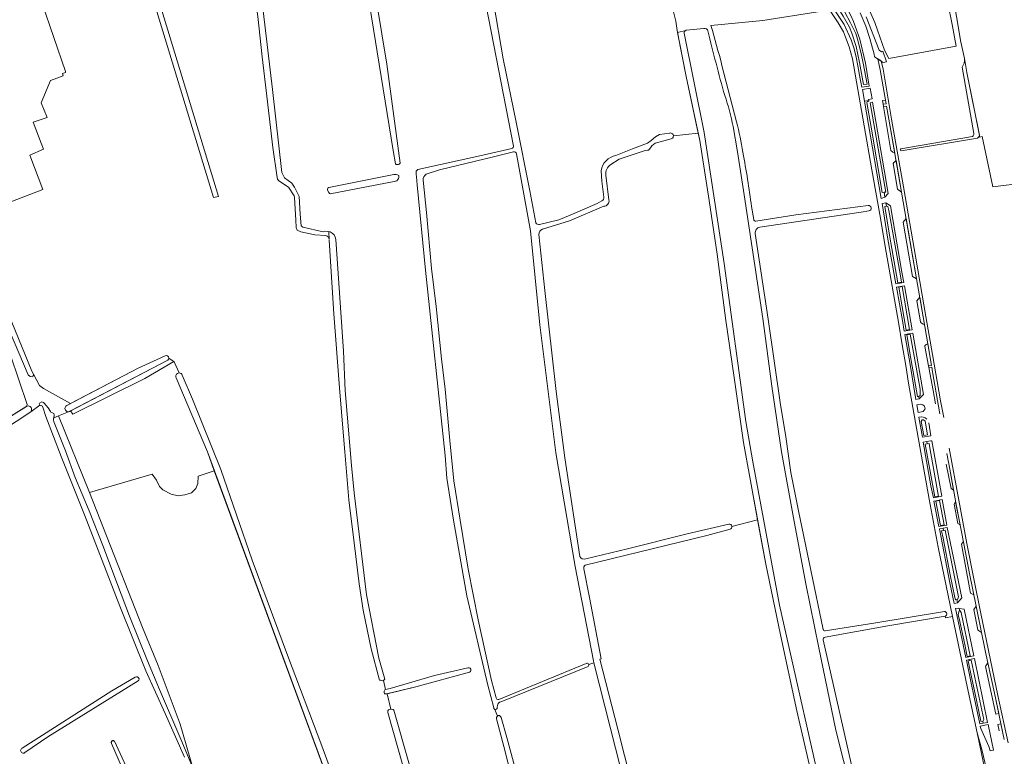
# Model space of a CAD drawing. Header units: metres. Extents: x 209813 to 223847, y 571801 to 587119.
# Tile 434 of 656: x 212959 to 213530, y 581264 to 581692. Entities that reach past the tile are written whole.
import ezdxf

# ---------------------------------------------------------------- set-up
doc = ezdxf.new("R2010")
doc.units = ezdxf.units.M
for name, color, linetype, lineweight in [('B-RO-GR-BEPLANTING_CULTUUR_HEESTERS-GV', 8, 'Continuous', 0), ('B-RO-GR-BOUWLAND-GV', 8, 'Continuous', 0), ('B-RO-GR-GRAS-GV', 8, 'Continuous', 0), ('B-RO-OG-WATER_GREPPEL-GV', 8, 'Continuous', 0), ('B-RO-OG-WEG-GV', 8, 'Continuous', 0), ('B-RO-VH-ONVERHARD-GV', 8, 'Continuous', 0), ('B-RO-VH-VERHARDING_TEGEL-GV', 8, 'Continuous', 0)]:
    doc.layers.add(name, color=color, linetype=linetype, lineweight=lineweight)

msp = doc.modelspace()

# ---------------------------------------------------------------- linework, layer by layer
at = {"layer": 'B-RO-GR-BEPLANTING_CULTUUR_HEESTERS-GV', "flags": 128}
for points in [[(213459.285, 581644.741), (213459.665, 581642.519), (213461.501, 581642.724), (213461.117, 581644.949)], [(213464.268, 581615.593), (213465.347, 581614.745), (213466.458, 581614.188), (213463.044, 581633.77), (213461.721, 581641.443), (213459.887, 581641.223)], [(213470.42, 581591.455), (213467.196, 581609.959), (213466.27, 581608.981), (213465.867, 581608.642), (213465.541, 581608.147), (213468.077, 581593.31), (213468.833, 581592.615)], [(213479.142, 581541.11), (213473.059, 581576.246), (213471.385, 581574.058), (213476.863, 581542.581)], [(213483.836, 581501.818), (213485.988, 581490.578), (213487.788, 581490.859), (213485.718, 581503.368), (213485.424, 581503.344), (213485.071, 581503.26), (213484.741, 581503.109), (213484.447, 581502.897), (213484.2, 581502.63), (213484.098, 581502.48), (213483.94, 581502.153)], [(213504.376, 581398.389), (213501.806, 581411.612), (213500.99, 581410.313), (213503.054, 581399.118)], [(213512.295, 581357.683), (213509.8, 581370.13), (213506.593, 581387.186), (213506.301, 581388.659), (213505.272, 581387.091), (213509.869, 581361.749), (213510.47, 581358.706)], [(213514.732, 581337.33), (213515.065, 581336.943), (213516.76, 581335.73), (213513.632, 581351.02), (213512.34, 581349.235)], [(213519.192, 581316.098), (213525.055, 581288.395), (213526.823, 581288.748), (213524.328, 581300.477), (213520.392, 581318.204), (213519.294, 581316.494)]]:
    msp.add_lwpolyline(points, close=True, dxfattribs=at)
for points in [[(213483.719, 581514.665), (213482.951, 581519.008), (213480.965, 581530.531), (213479.295, 581528.461), (213481.402, 581516.099)], [(213492.691, 581462.855), (213488.352, 581487.157), (213487.937, 581489.882), (213486.2, 581489.635), (213488.814, 581476.326)], [(213488.814, 581476.326), (213490.033, 581468.608)], [(213500.568, 581418.52), (213498.411, 581430.552), (213496.779, 581439.789)], [(213496.269, 581433.498), (213499.25, 581419.328), (213500.568, 581418.52)], [(213530.044, 581273.612), (213528.092, 581282.782), (213526.311, 581282.396), (213527.077, 581278.738)]]:
    msp.add_lwpolyline(points, dxfattribs=at)
at = {"layer": 'B-RO-GR-BEPLANTING_CULTUUR_HEESTERS-GV'}
msp.add_lwpolyline([(213481.402, 581516.099, 0.2146987), (213483.719, 581514.665)], format="xyb", dxfattribs=at)
at = {"layer": 'B-RO-GR-BOUWLAND-GV', "flags": 128}
msp.add_lwpolyline([(213029.282, 581725.857), (213032.258, 581726.452), (213074.089, 581588.974), (213071.099, 581588.313)], close=True, dxfattribs=at)
for points in [[(213136.352, 581566.401), (213129.983, 581566.703), (213121.831, 581568.43), (213119.612, 581569.355), (213119.119, 581570.896), (213118.805, 581575.205), (213118.083, 581588.446), (213117.907, 581589.38), (213114.567, 581594.45), (213109.107, 581598.026), (213108.332, 581599.083), (213108.138, 581599.947), (213105.528, 581617.495), (213101.639, 581650.467), (213099.354, 581670.118), (213096.824, 581693.385), (213094.606, 581709.889), (213093.848, 581714.784), (213092.498, 581726.768)], [(212971.665, 581701.042), (212985.165, 581661.583), (212985.155, 581660.928), (212983.495, 581660.427), (212983.77, 581659.051), (212976.567, 581656.36), (212971.183, 581643.328), (212974.628, 581634.76), (212966.533, 581632.093), (212971.017, 581620.004), (212972.393, 581616.458), (212964.561, 581612.966), (212972.128, 581593.069), (212930.582, 581577.161), (212933.505, 581569.882), (212954.166, 581516.003), (212965.665, 581487.597), (212970.118, 581479.262), (212972.378, 581477.42), (212988.095, 581468.711), (213027.301, 581489.213), (213043.045, 581496.38)], [(213184.239, 581246.889), (213172.196, 581289.279), (213172.206, 581289.884), (213172.375, 581290.392), (213172.672, 581290.858), (213172.985, 581291.161), (213173.561, 581291.281), (213174.005, 581291.281), (213171.813, 581300.15), (213171.592, 581300.087), (213171.317, 581300.087), (213170.936, 581300.129), (213170.618, 581300.256), (213170.364, 581300.383), (213170.174, 581300.685), (213170.111, 581301.368), (213170.137, 581301.711), (213170.269, 581302.161), (213170.56, 581302.558), (213170.984, 581302.77), (213169.7, 581307.875), (213169.211, 581307.744), (213168.536, 581307.875), (213168.007, 581308.033), (213167.409, 581308.135), (213162.69, 581326.335), (213158.063, 581348.802), (213155.687, 581364.061), (213152.647, 581387.942), (213149.72, 581412.81), (213147.336, 581440.765), (213144.35, 581475.369), (213140.884, 581520.733), (213138.263, 581563.682)], [(213045.166, 581495.135), (213048.34, 581493.021), (213051.273, 581486.473)], [(213052.959, 581485.231), (213058.927, 581471.195), (213075.417, 581430.444), (213093.523, 581377.861), (213114.019, 581322.606), (213133.975, 581269.914), (213149.949, 581225.994), (213171.672, 581167.205), (213181.654, 581139.052), (213195.72, 581099.664), (213199.288, 581089.789), (213205.066, 581073.312), (213208.768, 581062.924), (213209.066, 581062.328), (213209.005, 581061.826), (213208.918, 581061.625), (213208.717, 581061.366), (213208.543, 581061.232), (213208.347, 581061.135), (213210.172, 581057.072), (213212.638, 581058.214), (213223.248, 581064.224), (213232.405, 581067.759)]]:
    msp.add_lwpolyline(points, dxfattribs=at)
at = {"layer": 'B-RO-GR-BOUWLAND-GV'}
for points in [[(213138.212, 581564.041, 0.2395123), (213136.352, 581566.401)], [(213043.045, 581496.38, -0.5661275), (213045.166, 581495.135)], [(213051.273, 581486.473, -0.2895876), (213052.959, 581485.231)]]:
    msp.add_lwpolyline(points, format="xyb", dxfattribs=at)
at = {"layer": 'B-RO-GR-GRAS-GV', "flags": 128}
for points in [[(213487.252, 581774.117), (213488.599, 581766.454), (213490.934, 581753.77), (213494.413, 581735.705), (213499.333, 581710.651), (213503.65, 581685.591), (213504.632, 581679.603), (213506.971, 581669.1), (213508.353, 581660.874), (213515.781, 581623.479), (213517.187, 581623.836), (213523.418, 581594.557), (213542.213, 581596.924)], [(213338.029, 581624.23), (213352.45, 581625.738), (213345.484, 581658.661), (213340.227, 581685.259), (213339.49, 581690.682), (213335.249, 581707.919), (213331.285, 581731.773), (213326.218, 581762.918)], [(213245.288, 581618.271), (213229.335, 581699.687), (213221.237, 581740.879), (213219.434, 581754.357)], [(213224.238, 581750.506), (213225.596, 581739.221), (213233.663, 581701.733), (213239.289, 581668.98), (213246.773, 581632.143), (213254.665, 581592.188), (213258.219, 581573.649)], [(213097.228, 581719.755), (213105.36, 581650.995), (213110.744, 581602.852), (213112.308, 581599.821), (213116.513, 581596.668), (213118.073, 581594.474), (213120.891, 581589.03), (213121.49, 581578.765), (213122.019, 581571.849), (213122.882, 581571.202), (213134.749, 581568.488), (213135.735, 581568.814), (213137.409, 581568.726), (213138.736, 581568.448)], [(213447.818, 581706.158), (213454.923, 581689.966), (213456.431, 581685.56), (213460.453, 581674.004), (213463.118, 581669.143), (213502.044, 581676.276), (213499.779, 581688.919), (213494.806, 581713.747)], [(213421.792, 581696.197), (213389.827, 581691.223), (213359.765, 581688.294)], [(213500, 581345.173), (213497.507, 581357.176), (213491.728, 581385.418), (213486.353, 581413.176), (213480.94, 581443.678), (213474.51, 581480.635), (213472.976, 581490.783), (213470.813, 581502.787), (213468.598, 581516.045), (213461.403, 581556.726), (213457.728, 581578.478), (213453.167, 581604.364), (213444.322, 581655.611), (213441.891, 581668.84), (213440.003, 581675.851), (213437.951, 581681.458), (213436.654, 581684.546), (213433.619, 581689.866), (213429.283, 581696.124)], [(213355.69, 581686.548), (213345.483, 581685.47), (213345.303, 581685.434)], [(213344.345, 581683.767), (213355.877, 581626.079), (213367.522, 581550.056), (213380.135, 581458.255), (213384.083, 581434.87), (213399.637, 581351.664), (213427.592, 581227.466)], [(212902.452, 581419.314), (212904.297, 581421.7), (212920.424, 581441.074), (212926.874, 581445.547), (212939.398, 581452.738), (212962.51, 581466.998), (212963.041, 581468.154), (212953.229, 581496.785), (212933.562, 581545.926), (212915.076, 581591.582), (212895.277, 581642.683), (212890.39, 581652.859), (212883.866, 581661.283), (212881.134, 581667.465)], [(213366.205, 581664.972), (213374.639, 581632.307)], [(213441.087, 581243.754), (213432.364, 581279.106), (213422.325, 581326.928), (213414.928, 581364.11), (213407.661, 581402.285), (213400.69, 581440.696), (213395.144, 581478.746), (213389.968, 581518.061), (213379.116, 581589.982), (213375.199, 581614.955), (213372.671, 581629.558)], [(213304.624, 581612.75), (213314.311, 581616.732), (213323.021, 581619.922), (213325.179, 581621.428), (213327.699, 581623.637), (213329.86, 581624.937), (213335.765, 581625.791)], [(213336.71, 581622.434), (213327.457, 581619.936)], [(213386.898, 581401.277), (213384.375, 581415.263), (213378.711, 581446.151), (213373.313, 581483.895), (213368.454, 581516.885), (213363.394, 581555.548), (213358.749, 581586.724), (213353.339, 581621.536), (213352.45, 581625.738)], [(213233.715, 581292.133), (213230.278, 581305.176), (213218.096, 581357.034), (213210.452, 581401.03), (213206.463, 581425.363), (213205.464, 581438.51), (213194.145, 581546.172), (213189.291, 581595.699), (213188.934, 581600.461), (213188.775, 581601.89), (213188.819, 581603.659), (213189.609, 581604.549), (213227.502, 581612.91), (213244.239, 581616.904)], [(213245.174, 581614.839), (213233.555, 581612.059), (213202.25, 581604.366), (213194.583, 581601.843)], [(213291.863, 581318.187), (213291.558, 581319.391), (213280.91, 581374.018), (213269.732, 581440.087), (213260.446, 581514.408), (213255.102, 581568.961), (213246.983, 581613.743)], [(213322.99, 581615.814), (213321.596, 581615.591), (213306.541, 581610.556), (213301.648, 581607.619)], [(213297.572, 581588.63), (213296.512, 581597.819), (213296.149, 581603.894)], [(213298.811, 581601.257), (213300.633, 581586.943)], [(213192.749, 581598.372), (213194.776, 581579.663), (213197.555, 581547.193), (213200.336, 581525.005), (213203.453, 581494.659), (213205.576, 581476.993), (213208.184, 581447.218), (213210.546, 581423.839), (213214.197, 581400.976), (213218.84, 581372.551), (213224.679, 581343.133), (213232.485, 581307.838), (213235.067, 581297.943)], [(213260.274, 581572.77), (213271.527, 581575.406), (213278.066, 581578.158), (213293.798, 581584.845), (213296.531, 581586.399)], [(213297.639, 581583.25), (213277.696, 581574.867), (213262.064, 581570.03)], [(213383.362, 581583.111), (213384.675, 581575.64)], [(213385.903, 581574.606), (213409.102, 581578.261), (213451.062, 581583.786)], [(213451.499, 581580.561), (213446.908, 581579.812), (213388.235, 581571.133)], [(213259.845, 581566.798), (213263.33, 581534.388), (213269.894, 581475.808), (213274.976, 581437.174), (213283.659, 581379.975)], [(213385.532, 581567.448), (213393.012, 581517.782), (213400.054, 581469.429), (213403.256, 581449.465), (213406.128, 581428.705), (213410.599, 581406.384), (213424.849, 581337.607)], [(213142.011, 581563.915), (213146.545, 581499.131), (213147.475, 581476.22), (213151.191, 581432.718), (213152.711, 581416.863), (213159.907, 581357.711), (213167.067, 581320.944), (213170.547, 581308.706), (213170.229, 581308.245), (213169.7, 581307.875), (213170.984, 581302.77), (213173.56, 581303.349), (213199.458, 581310.813), (213218.681, 581315.243)], [(213044.59, 581493.972), (212988.169, 581464.449), (212989.564, 581462.477), (213031.268, 581483.237), (213048.058, 581493.209), (213045.166, 581495.135)], [(212965.043, 581464.018), (212932.105, 581442.268)], [(213054.198, 581263.34), (213043.119, 581288.802), (213031.802, 581313.552), (213016.839, 581351.145), (212996.172, 581404.087), (212982.634, 581437.998), (212973.89, 581461.203), (212972.078, 581466.577), (212971.791, 581467.219), (212971.447, 581467.494), (212971.167, 581467.564), (212970.62, 581467.549), (212970.36, 581467.712), (212965.043, 581464.018)], [(213207.105, 581061.425), (213071.584, 581429.752), (213062.291, 581426.532), (213062.079, 581422.299), (213060.809, 581419.441), (213058.375, 581416.796), (213054.459, 581415.631), (213050.543, 581415.102), (213046.627, 581416.055), (213041.653, 581418.595), (213039.748, 581420.606), (213038.055, 581424.31), (213035.515, 581427.802), (212999.059, 581417.03)], [(213371.903, 581397.373), (213386.898, 581401.277)], [(213390.145, 581125.381), (213399.389, 581127.596), (213408.631, 581129.834), (213423.782, 581132.818), (213431.585, 581134.63), (213432.173, 581132.097), (213447.18, 581136.1), (213439.934, 581164.828), (213426.606, 581219.189), (213418.771, 581250.922), (213409.713, 581290.242), (213400.089, 581334.367), (213391.556, 581375.456), (213386.898, 581401.277)], [(213370.964, 581395.709), (213357.39, 581392.13), (213286.866, 581374.859)], [(213287.168, 581378.622), (213311.292, 581384.386), (213345.979, 581393.035), (213370.227, 581398.76)], [(213286.03, 581372.692), (213289.297, 581356.116), (213296.168, 581320.586)], [(213426.097, 581336.748), (213455.511, 581341.383), (213495.286, 581347.996)], [(213514.246, 581277.584), (213508.496, 581304.427), (213500, 581345.173), (213495.839, 581344.391), (213495.655, 581345.334), (213462.533, 581339.688), (213426.076, 581333.12)], [(213424.953, 581331.449), (213444.516, 581245.25), (213446.43, 581236.542)], [(213296.168, 581320.586), (213295.302, 581320.361), (213305.844, 581279.636), (213313.46, 581249.064)], [(213236.623, 581296.952), (213287.449, 581317.85)], [(213288.504, 581316.097), (213238.486, 581295.75)], [(213354.274, 581059.484), (213358.545, 581060.004), (213348.331, 581098.008), (213320.236, 581206.136), (213291.863, 581318.187), (213288.857, 581317.202)], [(212960.072, 581268.586), (213012.143, 581301.94), (213025.698, 581309.768)], [(213219.612, 581312.664), (213188.514, 581304.25), (213171.813, 581300.15), (213174.005, 581291.281), (213175.339, 581291.091), (213175.668, 581290.753), (213193.467, 581228.126), (213216.065, 581144.78), (213227.949, 581102.312), (213230.753, 581091.608)], [(213027.353, 581307.628), (212975.042, 581275.119), (212961.664, 581266.042)], [(213235.875, 581287.264), (213234.299, 581291.163)], [(213236.007, 581293.479), (213235.775, 581292.169)], [(213285.391, 581092.2), (213278.161, 581124.049), (213264.196, 581174.451), (213253.05, 581216.47), (213239.631, 581269.682), (213235.409, 581285.703)], [(213238.093, 581286.418), (213241.375, 581274.876), (213248.479, 581248.346), (213254.69, 581224.755), (213263.974, 581189.009), (213268.284, 581171.941), (213272.874, 581155.667), (213278.316, 581133.398), (213284.871, 581107.797), (213288.543, 581093.347)], [(213510.338, 581242.011), (213511.69, 581241.356), (213521.463, 581244.112), (213519.166, 581254.55), (213514.246, 581277.584)], [(213137.635, 580977.197), (213019.567, 581253.551), (213011.87, 581271.282), (213011.803, 581271.863), (213011.83, 581272.183), (213011.9, 581272.386), (213012.009, 581272.571), (213012.153, 581272.73), (213012.326, 581272.857), (213012.521, 581272.948), (213012.837, 581273.007), (213013.051, 581272.993), (213013.356, 581272.893), (213013.537, 581272.778), (213013.693, 581272.644), (213024.651, 581248.678), (213041.978, 581206.867), (213072.027, 581137.649), (213088.681, 581098.348), (213122.009, 581021.363), (213134.575, 580991.654), (213140.138, 580978.553)]]:
    msp.add_lwpolyline(points, dxfattribs=at)
for points in [[(213177.651, 581607.546), (213177.102, 581607.625), (213176.844, 581607.718), (213176.706, 581607.875), (213175.46, 581615.609), (213155.828, 581736.404), (213155.946, 581736.787), (213156.105, 581737.104), (213156.295, 581737.374), (213156.755, 581737.85), (213157.057, 581738.089), (213157.692, 581738.438), (213158.724, 581738.216), (213159.041, 581738.104), (213159.343, 581738.041), (213159.597, 581737.914), (213159.959, 581737.59), (213171.705, 581665.752), (213179.396, 581608.363), (213179.332, 581608.154), (213178.802, 581607.665), (213178.544, 581607.579), (213178.24, 581607.526), (213177.909, 581607.526)], [(213138.363, 581590.75), (213137.992, 581591.227), (213137.245, 581592.722), (213137.278, 581593.35), (213137.516, 581593.767), (213138.019, 581594.174), (213161.256, 581598.906), (213175.808, 581601.817), (213177.131, 581601.817), (213177.835, 581601.592), (213178.576, 581601.089), (213178.761, 581600.613), (213178.708, 581600.084), (213178.417, 581599.422), (213178.083, 581598.866), (213177.448, 581598.126), (213175.874, 581597.583), (213138.892, 581590.443)], [(212999.059, 581417.03), (212981.189, 581461.632), (212978.425, 581460.523), (212978.246, 581459.818), (212978.253, 581459.24), (212978.463, 581458.161), (212978.653, 581457.773), (212985.283, 581441.309), (212990.897, 581425.77), (212998.921, 581406.457), (213006.796, 581386.221), (213015.447, 581363.642), (213022.291, 581345.327), (213032.772, 581319.377), (213039.836, 581302.594), (213052.095, 581273.927), (213059.149, 581257.165), (213051.677, 581282.499), (213038.94, 581316.563), (213029.913, 581338.715), (213007.355, 581396.326)]]:
    msp.add_lwpolyline(points, close=True, dxfattribs=at)
at = {"layer": 'B-RO-GR-GRAS-GV'}
for points in [[(213358.049, 581685.139, 0.4009506), (213355.69, 581686.548)], [(213367.817, 581647.63, -0.0096428), (213358.049, 581685.139)], [(213359.765, 581688.294, -0.0090842), (213366.205, 581664.972)], [(213372.671, 581629.558, 0.034169), (213367.817, 581647.63)], [(213374.639, 581632.307, -0.0233841), (213378.372, 581614.621)], [(213244.239, 581616.904, 0.4560698), (213245.288, 581618.271)], [(213327.457, 581619.936, 0.1298237), (213324.012, 581616.196)], [(213246.983, 581613.743, 0.3717616), (213245.174, 581614.839)], [(213296.149, 581603.894, -0.3264203), (213304.624, 581612.75)], [(213324.012, 581616.196, -0.3591498), (213322.99, 581615.814)], [(213378.372, 581614.621, -0.0114721), (213383.362, 581583.111)], [(213301.648, 581607.619, 0.2834009), (213298.811, 581601.257)], [(213194.583, 581601.843, 0.2610543), (213192.749, 581598.372)], [(213296.531, 581586.399, 0.4065077), (213297.572, 581588.63)], [(213300.633, 581586.943, -0.4210707), (213297.639, 581583.25)], [(213451.062, 581583.786, -0.9387218), (213451.499, 581580.561)], [(213258.219, 581573.649, 0.3954884), (213260.274, 581572.77)], [(213384.675, 581575.64, 0.4635399), (213385.903, 581574.606)], [(213388.235, 581571.133, 0.4145963), (213385.532, 581567.448)], [(213138.736, 581568.448, -0.298553), (213142.011, 581563.915)], [(213262.064, 581570.03, 0.3047254), (213259.845, 581566.798)], [(213045.166, 581495.135, -0.2394778), (213044.59, 581493.972)], [(213283.659, 581379.975, 0.38964), (213287.168, 581378.622)], [(213286.866, 581374.859, 0.3495714), (213286.03, 581372.692)], [(213495.286, 581347.996, -0.8710754), (213495.655, 581345.334)], [(213424.849, 581337.607, 0.3381729), (213426.097, 581336.748)], [(213426.076, 581333.12, 0.4685293), (213424.953, 581331.449)], [(213025.698, 581309.768, -1.0059699), (213027.353, 581307.628)], [(213235.067, 581297.943, 0.436497), (213236.623, 581296.952)], [(213237.175, 581295.253, 0.2167642), (213236.007, 581293.479)], [(213238.486, 581295.75, 0.0825558), (213237.175, 581295.253)], [(212961.664, 581266.042, -1.1410714), (212960.072, 581268.586)]]:
    msp.add_lwpolyline(points, format="xyb", dxfattribs=at)
for centre, radius, start, end in [((213336.288, 581624.126), 1.744, 284.00702, 104.09581), ((213370.322, 581397.168), 1.595, 293.7578, 92.63666), ((213287.869, 581316.909), 1.031, 308.03642, 115.55497), ((213234.746, 581292.093), 1.032, 177.78911, 6.69299), ((213236.725, 581286.161), 1.392, 10.63353, 200.53523)]:
    msp.add_arc(centre, radius, start, end, dxfattribs=at)
at = {"layer": 'B-RO-OG-WATER_GREPPEL-GV', "flags": 128}
for points in [[(213345.303, 581685.434), (213340.445, 581684.158), (213345.484, 581658.661), (213353.339, 581621.536), (213358.749, 581586.724), (213363.394, 581555.548), (213368.454, 581516.885), (213373.313, 581483.895), (213378.711, 581446.151), (213384.375, 581415.263), (213391.556, 581375.456), (213400.089, 581334.367), (213409.713, 581290.242), (213418.771, 581250.922), (213426.606, 581219.189), (213439.934, 581164.828), (213449.007, 581128.856), (213458.788, 581091.839), (213471.486, 581038.966), (213482.044, 580991.961)], [(213515.021, 580868.883), (213503.215, 580915.562), (213494.447, 580953.65), (213487.503, 580985.652), (213479.953, 581019.244), (213473.067, 581045.231), (213467.631, 581065.902), (213453.084, 581123.381), (213449.113, 581140.601), (213444.433, 581161.704), (213427.592, 581227.466), (213399.637, 581351.664), (213384.083, 581434.87), (213380.135, 581458.255), (213367.522, 581550.056), (213355.877, 581626.079), (213344.345, 581683.767)], [(213515.565, 581624.564), (213508.353, 581660.874), (213506.971, 581669.1)], [(213505.547, 581663.986), (213512.313, 581625.494)], [(213511.563, 581623.893), (213470.021, 581616.678)], [(213470.128, 581615.473), (213514.445, 581622.887)], [(213138.736, 581568.448), (213137.955, 581568.612), (213138.212, 581564.041)], [(213138.263, 581563.682), (213140.884, 581520.733), (213144.35, 581475.369), (213147.336, 581440.765), (213149.72, 581412.81), (213152.647, 581387.942), (213155.687, 581364.061), (213158.063, 581348.802), (213162.69, 581326.335), (213167.409, 581308.135), (213168.007, 581308.033), (213168.536, 581307.875), (213169.211, 581307.744), (213169.7, 581307.875)], [(213169.7, 581307.875), (213170.229, 581308.245), (213170.547, 581308.706), (213167.067, 581320.944), (213159.907, 581357.711), (213152.711, 581416.863), (213151.191, 581432.718), (213147.475, 581476.22), (213146.545, 581499.131), (213142.011, 581563.915)], [(213043.045, 581496.38), (213027.301, 581489.213), (212985.924, 581467.576)], [(212987.501, 581464.1), (213044.59, 581493.972)], [(213049.369, 581483.669), (213067.561, 581440.686), (213207.105, 581061.425), (213207.594, 581061.131), (213207.916, 581061.067), (213208.135, 581061.079), (213208.447, 581061.178), (213208.717, 581061.366), (213208.918, 581061.625), (213209.033, 581061.932), (213209.066, 581062.328), (213208.768, 581062.924), (213205.066, 581073.312), (213199.288, 581089.789), (213195.72, 581099.664), (213181.654, 581139.052), (213171.672, 581167.205), (213149.949, 581225.994), (213133.975, 581269.914), (213114.019, 581322.606), (213093.523, 581377.861), (213075.417, 581430.444), (213058.927, 581471.195), (213052.959, 581485.231)], [(213060.89, 581253.027), (213052.095, 581273.927), (213039.836, 581302.594), (213032.772, 581319.377), (213022.291, 581345.327), (213015.447, 581363.642), (213006.796, 581386.221), (212998.921, 581406.457), (212990.897, 581425.77), (212985.283, 581441.309), (212978.653, 581457.773), (212978.463, 581458.161), (212978.253, 581459.24), (212978.246, 581459.818), (212978.671, 581461.757), (212978.626, 581462.148), (212978.36, 581462.921), (212978.079, 581463.217), (212977.751, 581463.346), (212977.139, 581463.494), (212976.734, 581463.695), (212976.512, 581464.127), (212975.238, 581466.216), (212972.91, 581468.97), (212972.485, 581469.285), (212971.852, 581469.629), (212971.5, 581469.636), (212970.047, 581469), (212969.959, 581468.576), (212970.045, 581468.111), (212970.36, 581467.712), (212970.62, 581467.549), (212971.167, 581467.564), (212971.447, 581467.494), (212971.791, 581467.219), (212972.078, 581466.577), (212973.89, 581461.203), (212982.634, 581437.998), (212996.172, 581404.087), (213016.839, 581351.145), (213031.802, 581313.552), (213043.119, 581288.802), (213054.198, 581263.34)], [(212897.197, 581406.008), (212920.667, 581433.958), (212932.105, 581442.268), (212965.043, 581464.018)], [(212962.863, 581467.216), (212939.398, 581452.738), (212926.874, 581445.547), (212920.424, 581441.074), (212904.297, 581421.7), (212902.452, 581419.314)], [(213218.681, 581315.243), (213199.458, 581310.813), (213173.56, 581303.349), (213170.984, 581302.77), (213170.56, 581302.558), (213170.269, 581302.161), (213170.137, 581301.711), (213170.111, 581301.368), (213170.174, 581300.685), (213170.364, 581300.383), (213170.618, 581300.256), (213170.936, 581300.129), (213171.317, 581300.087), (213171.592, 581300.087)], [(213171.592, 581300.087), (213188.514, 581304.25), (213219.612, 581312.664)], [(213140.138, 580978.553), (213134.575, 580991.654), (213122.009, 581021.363), (213088.681, 581098.348), (213072.027, 581137.649), (213041.978, 581206.867), (213024.651, 581248.678), (213013.693, 581272.644), (213013.537, 581272.778), (213013.356, 581272.893), (213013.156, 581272.97), (213012.944, 581273.005), (213012.729, 581272.998), (213012.521, 581272.948), (213012.237, 581272.798), (213012.009, 581272.571), (213011.9, 581272.386), (213011.81, 581272.078), (213011.803, 581271.863), (213011.87, 581271.282), (213019.567, 581253.551)]]:
    msp.add_lwpolyline(points, dxfattribs=at)
at = {"layer": 'B-RO-OG-WATER_GREPPEL-GV'}
for points in [[(213344.345, 581683.767, -0.4140383), (213345.303, 581685.434)], [(213506.971, 581669.1, -0.1802524), (213505.547, 581663.986)], [(213512.313, 581625.494, -0.3402451), (213511.563, 581623.893)], [(213514.445, 581622.887, 0.3309031), (213515.565, 581624.564)], [(213470.021, 581616.678, 0.7557369), (213470.128, 581615.473)], [(213049.372, 581485.374, 0.2293221), (213049.369, 581483.669)], [(212965.043, 581464.018, 0.8010596), (212962.863, 581467.216)], [(213219.612, 581312.664, 1.0143315), (213218.681, 581315.243)]]:
    msp.add_lwpolyline(points, format="xyb", dxfattribs=at)
at = {"layer": 'B-RO-OG-WATER_GREPPEL-GV', "flags": 128}
msp.add_lwpolyline([(213175.874, 581597.583), (213177.448, 581598.126), (213178.083, 581598.866), (213178.417, 581599.422), (213178.708, 581600.084), (213178.761, 581600.613), (213178.576, 581601.089), (213177.835, 581601.592), (213177.131, 581601.817), (213175.808, 581601.817), (213161.256, 581598.906), (213138.019, 581594.174), (213137.516, 581593.767), (213137.278, 581593.35), (213137.245, 581592.722), (213137.992, 581591.227), (213138.363, 581590.75), (213138.892, 581590.443)], close=True, dxfattribs=at)
at = {"layer": 'B-RO-OG-WEG-GV', "flags": 128}
for points in [[(213451.673, 581653.012), (213449.406, 581666.368), (213446.139, 581680.28), (213442.539, 581690.539), (213440.884, 581694.537), (213436.735, 581702.361), (213434.329, 581702.993), (213428.169, 581701.944), (213431.005, 581698.045), (213437.117, 581688.878), (213441.27, 581679.839), (213442.972, 581674.78), (213444.161, 581669.951), (213445.117, 581664.756), (213446.364, 581657.272), (213447.456, 581652.412)], [(213448.078, 581666.316), (213450.367, 581654.122), (213448.342, 581653.958), (213446.04, 581666.804), (213444.057, 581675.986), (213441.646, 581683.71), (213440.218, 581687.254), (213436.603, 581693.745), (213433.056, 581699.272), (213432.401, 581700.513), (213433.02, 581700.961), (213434.271, 581701.157), (213434.759, 581700.926), (213435.093, 581699.991), (213437.568, 581696.035), (213440.815, 581689.85), (213443.8, 581683.515), (213444.929, 581680.375), (213446.893, 581672.086)], [(213473.983, 581511.613), (213474.073, 581511.125), (213476.575, 581511.591), (213472.04, 581537.173), (213469.714, 581536.78), (213469.75, 581536.571), (213470.753, 581536.747), (213474.948, 581511.797)], [(213484.077, 581465.598), (213483.808, 581467.208), (213482.705, 581467.905), (213481.923, 581468.248), (213481.14, 581468.467), (213479.208, 581467.967), (213480.079, 581463.569), (213482.088, 581463.866), (213482.934, 581464.185)], [(213483.085, 581459.366), (213484.173, 581458.498), (213485.51, 581450.552), (213483.276, 581450.198), (213481.837, 581458.38), (213482.323, 581459.267)], [(213487.439, 581447.06), (213485.032, 581446.639), (213485.269, 581445.285), (213486.366, 581445.47), (213486.778, 581443.019), (213491.904, 581414.842), (213490.84, 581414.662), (213490.893, 581414.364), (213493.718, 581414.871), (213487.995, 581447.157)], [(213494.095, 581398.18), (213493.075, 581397.991), (213490.271, 581412.048), (213491.323, 581412.23), (213491.277, 581412.495), (213489.226, 581412.141), (213492.083, 581397.385), (213494.169, 581397.744)], [(213520.61, 581282.393), (213516.022, 581281.476), (213516.06, 581281.237), (213516.356, 581280.013), (213521.019, 581269.688), (213521.879, 581267.135), (213523.715, 581267.401)], [(213514.246, 581277.584), (213519.166, 581254.55), (213520.166, 581250.007), (213519.904, 581252.443), (213520.03, 581253.073), (213519.684, 581256.452), (213517.085, 581267.854)]]:
    msp.add_lwpolyline(points, close=True, dxfattribs=at)
for points in [[(213446.389, 581695.692), (213449.721, 581687.794), (213452.069, 581680.769), (213454.461, 581671.644), (213454.71, 581670.078), (213459.713, 581666.8), (213461.646, 581667.133), (213459.512, 581673.382), (213458.756, 581672.882), (213457.36, 581673.927), (213449.835, 581693.31)], [(213451.374, 581644.72), (213451.261, 581645.317), (213453.289, 581645.703), (213452.211, 581651.783), (213447.726, 581651.076), (213448.886, 581644.295)], [(213451.46, 581644.267), (213451.374, 581644.72), (213448.886, 581644.295), (213453.521, 581617.194), (213458.614, 581587.89), (213460.797, 581588.54), (213460.278, 581591.403)], [(213460.278, 581591.403), (213459.241, 581591.333), (213452.758, 581629.179), (213450.35, 581643.561)], [(213460.797, 581588.54), (213462.702, 581590.739), (213460.328, 581604.398), (213453.636, 581643.666), (213452.146, 581643.383), (213455.757, 581623.327), (213461.314, 581591.473), (213460.278, 581591.403)], [(213461.351, 581585.22), (213459.258, 581584.837), (213462.55, 581564.116), (213467.125, 581538.237), (213469.397, 581538.658), (213469.335, 581538.995), (213468.328, 581538.792), (213463.487, 581566.575), (213460.743, 581583.178), (213461.707, 581583.271)], [(213469.397, 581538.658), (213471.701, 581539.085), (213470.632, 581545.118), (213463.938, 581583.629), (213461.351, 581585.22), (213461.707, 581583.271), (213462.36, 581583.213), (213463.014, 581580.836), (213469.521, 581544.077), (213470.341, 581539.197), (213469.335, 581538.995)], [(213469.714, 581536.78), (213467.455, 581536.399), (213470.944, 581517.013), (213472.016, 581510.742), (213474.073, 581511.125)], [(213473.983, 581511.613), (213473.017, 581511.428), (213470.752, 581524.881), (213468.746, 581536.394), (213469.75, 581536.571)], [(213480.371, 581472.839), (213480.041, 581472.841), (213479.66, 581472.918), (213476.006, 581493.673), (213473.484, 581508.651), (213474.458, 581508.834), (213474.404, 581509.142), (213472.349, 581508.789), (213475.331, 581491.34), (213478.713, 581471.169), (213480.467, 581471.391), (213480.599, 581471.516)], [(213474.458, 581508.834), (213475.431, 581509.017), (213478.441, 581492.049), (213481.175, 581477.154), (213481.135, 581473.318), (213480.371, 581472.839), (213480.599, 581471.516), (213483.237, 581474.005), (213476.932, 581509.577), (213474.404, 581509.142)], [(213480.537, 581460.751), (213482.535, 581449.214), (213487.49, 581450.01), (213486.169, 581457.463)], [(213485.032, 581446.639), (213483.041, 581446.291), (213487.476, 581420.868), (213488.866, 581414), (213490.893, 581414.364)], [(213490.84, 581414.662), (213489.776, 581414.481), (213485.09, 581439.877), (213484.172, 581445.1), (213485.269, 581445.285)], [(213494.169, 581397.744), (213496.677, 581398.176), (213494.055, 581412.974), (213491.277, 581412.495)], [(213491.323, 581412.23), (213492.375, 581412.411), (213495.114, 581398.368), (213494.095, 581398.18)], [(213494.474, 581396.416), (213492.343, 581396.043), (213498.502, 581364.538), (213500.969, 581352.717), (213502.908, 581353.101), (213502.413, 581354.934), (213501.943, 581354.821), (213501.564, 581355.33), (213501.313, 581356.042), (213498.674, 581369.286), (213494.543, 581390.588), (213493.688, 581394.897), (213494.711, 581395.067)], [(213502.908, 581353.101), (213503.104, 581353.14), (213505.397, 581355.87), (213496.914, 581396.843), (213494.474, 581396.416), (213494.711, 581395.067), (213495.733, 581395.236), (213503.372, 581356.593), (213503.293, 581355.958), (213502.883, 581355.046), (213502.413, 581354.934)], [(213503.799, 581349.804), (213503.319, 581349.888), (213501.795, 581349.691), (213504.087, 581338.607), (213507.711, 581321.246), (213509.524, 581321.641), (213509.43, 581322.072), (213508.537, 581321.872), (213507.07, 581328.893), (213503.854, 581343.942), (213503.355, 581346.027), (213503.384, 581346.967), (213503.898, 581348.438), (213504.165, 581348.45)], [(213509.524, 581321.641), (213512.356, 581322.257), (213506.76, 581349.287), (213503.799, 581349.804), (213504.165, 581348.45), (213504.431, 581348.461), (213505.011, 581347.417), (213510.323, 581322.271), (213509.43, 581322.072)], [(213517.582, 581284.045), (213516.517, 581284.329), (213514.124, 581295.489), (213509.886, 581315.419), (213509.049, 581319.424), (213509.951, 581319.605), (213509.839, 581320.144), (213508.023, 581319.768), (213510.641, 581307.39), (213515.825, 581282.732), (213517.754, 581283.073)], [(213509.951, 581319.605), (213510.853, 581319.785), (213513.012, 581309.666), (213517, 581290.778), (213518.121, 581285.211), (213517.582, 581284.045), (213517.754, 581283.073), (213520.373, 581283.537), (213512.672, 581320.731), (213509.839, 581320.144)]]:
    msp.add_lwpolyline(points, dxfattribs=at)
at = {"layer": 'B-RO-OG-WEG-GV'}
for points in [[(213450.35, 581643.561, -0.4201285), (213451.46, 581644.267)], [(213485.084, 581459.582, 0.3029839), (213480.537, 581460.751)]]:
    msp.add_lwpolyline(points, format="xyb", dxfattribs=at)
at = {"layer": 'B-RO-VH-ONVERHARD-GV', "flags": 128}
for points in [[(212985.924, 581467.576), (212988.095, 581468.711), (212972.378, 581477.42), (212970.118, 581479.262), (212966.702, 581485.792), (212966.253, 581484.166), (212964.659, 581484.372), (212963.568, 581485.332), (212949.98, 581517.358), (212912.903, 581610.606), (212895.298, 581655.407), (212890.954, 581663.339), (212890.586, 581664.844), (212885.857, 581669.397), (212881.134, 581667.465), (212883.866, 581661.283), (212890.39, 581652.859), (212895.277, 581642.683), (212915.076, 581591.582), (212933.562, 581545.926), (212953.229, 581496.785), (212963.041, 581468.154), (212962.51, 581466.998), (212962.863, 581467.216)], [(213051.273, 581486.473), (213048.34, 581493.021), (213048.058, 581493.209), (213031.268, 581483.237), (212989.564, 581462.477), (212988.169, 581464.449), (212987.501, 581464.1)], [(212981.189, 581461.632), (212999.059, 581417.03), (213035.515, 581427.802), (213038.055, 581424.31), (213039.748, 581420.606), (213041.653, 581418.595), (213046.627, 581416.055), (213050.543, 581415.102), (213054.459, 581415.631), (213058.375, 581416.796), (213060.809, 581419.441), (213062.079, 581422.299), (213062.291, 581426.532), (213071.584, 581429.752), (213067.561, 581440.686), (213049.369, 581483.669)], [(212965.043, 581464.018), (212970.36, 581467.712), (212970.045, 581468.111), (212969.959, 581468.576), (212970.047, 581469), (212971.5, 581469.636), (212971.852, 581469.629), (212972.485, 581469.285), (212972.91, 581468.97), (212975.238, 581466.216), (212976.512, 581464.127), (212976.734, 581463.695), (212977.139, 581463.494), (212977.751, 581463.346), (212978.079, 581463.217), (212978.36, 581462.921), (212978.626, 581462.148), (212978.671, 581461.757), (212978.425, 581460.523), (212981.189, 581461.632)], [(212981.189, 581461.632), (212987.052, 581463.982)]]:
    msp.add_lwpolyline(points, dxfattribs=at)
at = {"layer": 'B-RO-VH-ONVERHARD-GV'}
msp.add_lwpolyline([(213049.372, 581485.374, -0.3070042), (213051.273, 581486.473)], format="xyb", dxfattribs=at)
msp.add_arc((212986.796, 581465.876), 1.911, 117.15281, 309.39721, dxfattribs=at)
at = {"layer": 'B-RO-VH-VERHARDING_TEGEL-GV', "flags": 128}
for points in [[(213494.874, 581460.563), (213493.085, 581470.375), (213488.444, 581497.266), (213484.519, 581519.332), (213478.696, 581553.122), (213471.517, 581594.488), (213464.662, 581633.803), (213459.656, 581662.848), (213458.553, 581667.646), (213456.633, 581668.861), (213458.084, 581662.545), (213461.501, 581642.724), (213459.665, 581642.519), (213459.887, 581641.223)], [(213459.887, 581641.223), (213461.721, 581641.443), (213463.044, 581633.77), (213470.42, 581591.455), (213477.026, 581553.389), (213482.951, 581519.008), (213486.905, 581496.658), (213487.788, 581490.859), (213485.988, 581490.578), (213486.2, 581489.635), (213487.937, 581489.882), (213488.352, 581487.157), (213492.691, 581462.855)], [(213496.779, 581439.789), (213498.411, 581430.552), (213502.261, 581409.073), (213506.593, 581387.186), (213509.8, 581370.13), (213513.632, 581351.02), (213519.09, 581324.348), (213524.328, 581300.477), (213530.044, 581273.612)], [(213532.203, 581271.766), (213526.354, 581299.25), (213521.967, 581319.689), (213516.463, 581346.812), (213512.129, 581367.988), (213508.346, 581387.383), (213503.622, 581412.675), (213498.111, 581442.818)]]:
    msp.add_lwpolyline(points, dxfattribs=at)

doc.saveas('drawing.dxf')
